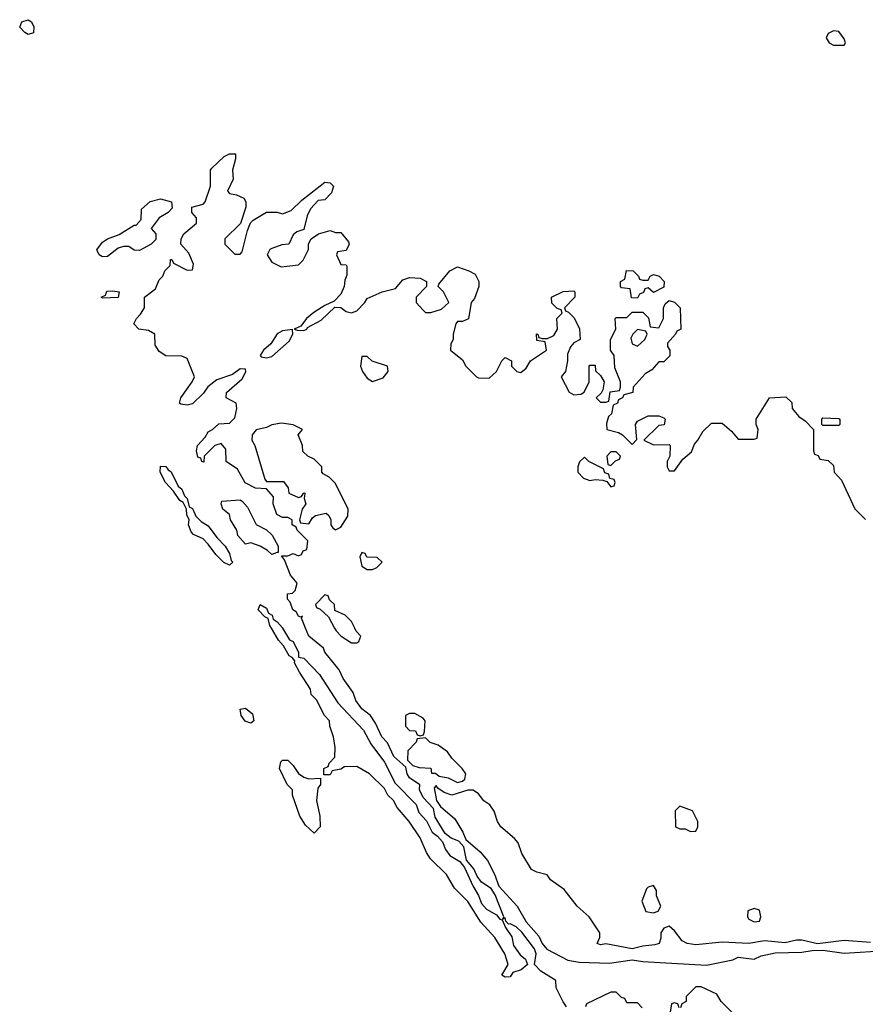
# Model space of a CAD drawing. Header units: inches. Extents: x 2601469 to 2753575, y 449403 to 582909.
# Tile 307 of 350: x 2685118 to 2688310, y 538580 to 542298. Entities that reach past the tile are written whole.
import ezdxf

# ---------------------------------------------------------------- set-up
doc = ezdxf.new("R2010")
doc.units = ezdxf.units.IN
doc.header["$MEASUREMENT"] = 0
doc.layers.add('C6583', color=7, linetype='Continuous')
doc.layers.add('C6584', color=7, linetype='Continuous')

msp = doc.modelspace()

# ---------------------------------------------------------------- linework, layer by layer
at = {"layer": 'C6583', "color": 4, "elevation": 4}
for points in [[(2686110.6, 540000), (2686136.8, 539956.8), (2686150.5, 539950), (2686171, 539909), (2686171, 539891), (2686190, 539886.8), (2686250, 539825.5), (2686318.3, 539718.3), (2686415.3, 539615.2), (2686443.8, 539563.8), (2686494.6, 539494.6), (2686534.9, 539414.9), (2686614.9, 539334.9), (2686624.9, 539304.9), (2686653, 539273), (2686674.8, 539230), (2686695.2, 539215.2), (2686713.7, 539193.7), (2686725.1, 539165.1), (2686742, 539142), (2686779.3, 539119.3), (2686796.8, 539096.8), (2686827.9, 539027.9), (2686850.5, 538990.5), (2686860.7, 538960.7), (2686879.8, 538939.8), (2686917.3, 538917.3), (2686930, 538902), (2686939.6, 538899.6), (2686951.3, 538870), (2686975.2, 538835.2), (2686982.4, 538802.4), (2687007.1, 538767.1), (2687027.7, 538750), (2687034.8, 538730), (2687011.3, 538710), (2686979.8, 538700.2), (2686970, 538684), (2686950, 538682), (2686938, 538690), (2686962, 538730), (2686949, 538770), (2686911.9, 538831.9), (2686859, 538890), (2686810, 538968), (2686759, 539019), (2686728.7, 539070), (2686669.1, 539129.1), (2686653.2, 539153.2), (2686630, 539208), (2686588.7, 539270), (2686543.2, 539323.2), (2686528.7, 539350), (2686508, 539370), (2686494.6, 539394.6), (2686438, 539450), (2686390, 539478), (2686343.6, 539476.4), (2686330, 539468), (2686298, 539462), (2686290, 539446), (2686266, 539446), (2686266, 539470), (2686282, 539478), (2686286, 539490), (2686307.3, 539512.7), (2686308.7, 539550), (2686302, 539590), (2686288.7, 539630), (2686288, 539650), (2686268, 539670), (2686238, 539730), (2686218, 539750), (2686215.3, 539770), (2686174, 539834), (2686155.3, 539870), (2686156.4, 539876.4), (2686146, 539890), (2686135.3, 539895.3), (2686114, 539934), (2686094.6, 539954.6), (2686067.9, 540000)], [(2687182, 538570), (2687169.3, 538589.3), (2687142.7, 538642.7), (2687141.2, 538670), (2687084.7, 538704.8), (2687060.9, 538730), (2687067.3, 538770), (2687061.2, 538790), (2687012.9, 538852.9), (2686992.1, 538872.1), (2686970, 538884), (2686963.1, 538883.1), (2686953.6, 538893.6), (2686950, 538906), (2686942, 538902), (2686946, 538910), (2686913.2, 538993.2), (2686897.5, 539017.5), (2686861.6, 539041.6), (2686844.5, 539064.5), (2686831.9, 539091.9), (2686804.7, 539124.7), (2686794.6, 539174.6), (2686776, 539196), (2686747, 539207), (2686724.5, 539224.5), (2686686.6, 539286.6), (2686679.5, 539319.5), (2686640.7, 539360.7), (2686626.6, 539390), (2686628.9, 539408.9), (2686590, 539435.3), (2686581.2, 539450), (2686575.3, 539475.3), (2686530, 539515.3), (2686507, 539567), (2686485.2, 539590), (2686461.5, 539641.5), (2686442.7, 539670), (2686410, 539696), (2686387.2, 539727.2), (2686377.1, 539757.1), (2686339.5, 539810), (2686323.6, 539843.6), (2686270, 539909.4), (2686264.2, 539924.2), (2686209.7, 539969.7), (2686197.4, 540000)], [(2686306.7, 540000), (2686312, 539990), (2686332, 539970), (2686370, 539944.7), (2686390, 539944.7), (2686398, 539950), (2686406, 539970), (2686388.4, 539988.4), (2686382.7, 540000)], [(2688330, 538814), (2688230, 538820.7), (2688130, 538808.7), (2688070, 538822.7), (2688050, 538822.7), (2688007.5, 538812.5), (2687930, 538819.5), (2687870, 538809.6), (2687770, 538815.1), (2687670, 538804.5), (2687638, 538810), (2687619.3, 538819.3), (2687590, 538858), (2687570, 538875.3), (2687550, 538868), (2687538, 538850), (2687538, 538830), (2687531.3, 538810), (2687515.9, 538804.1), (2687470, 538799.3), (2687430, 538789.3), (2687330, 538808.7), (2687310, 538804), (2687298, 538810), (2687307.3, 538832.7), (2687308, 538850), (2687268, 538910), (2687222, 538950), (2687172.9, 539012.9), (2687122, 539050), (2687109, 539069), (2687070, 539079), (2687050, 539089), (2687013.2, 539150), (2686999, 539190), (2686986.3, 539206.3), (2686934, 539250), (2686921.2, 539270), (2686909.2, 539309.2), (2686893.2, 539333.2), (2686870, 539348.7), (2686850, 539375.3), (2686830, 539388.7), (2686810, 539389), (2686749.2, 539369.2), (2686720.2, 539380.2), (2686696.4, 539396.4), (2686690, 539406), (2686682, 539398), (2686691.3, 539350), (2686706.8, 539326.8), (2686760.7, 539280.7), (2686791, 539230), (2686802, 539202), (2686856.3, 539156.3), (2686883.5, 539123.5), (2686910.8, 539070.8), (2686926.4, 539026.4), (2686996, 538950), (2687030, 538891.3), (2687077.5, 538837.5), (2687090.8, 538810), (2687108.3, 538788.3), (2687187.3, 538747.3), (2687230, 538739.5), (2687344.8, 538735.2), (2687430, 538748), (2687470, 538741.6), (2687710, 538727.3), (2687810, 538748.2), (2687830, 538758), (2687890, 538750.6), (2687917.2, 538762.8), (2687970, 538774.9), (2688070, 538776.4), (2688110, 538783.8), (2688150, 538784.4), (2688230, 538772.7), (2688390, 538783)], [(2687830, 538526), (2687766, 538590), (2687750, 538618), (2687690, 538646), (2687670, 538646), (2687634, 538610), (2687634, 538590), (2687618, 538582), (2687612.7, 538567.3)], [(2687467.3, 538567.3), (2687450, 538586), (2687410, 538586), (2687402, 538602), (2687390, 538606), (2687370, 538626), (2687350, 538626), (2687258, 538582), (2687254, 538570)], [(2687607.3, 538567.3), (2687602, 538582), (2687590, 538586), (2687578, 538582), (2687574, 538550)]]:
    msp.add_lwpolyline(points, dxfattribs=at)
for points in [[(2685990, 539642), (2685969.4, 539649.4), (2685954, 539670), (2685950, 539694), (2685970, 539698), (2685996.8, 539676.8), (2686002, 539650)], [(2686610, 539678), (2686590, 539678), (2686574, 539670), (2686574, 539630), (2686590, 539614), (2686612.7, 539612.7), (2686618, 539598), (2686630, 539594), (2686642, 539598), (2686646, 539610), (2686648, 539650), (2686640.4, 539660.4)], [(2686650, 539586), (2686618, 539582), (2686614, 539570), (2686582.8, 539537.2), (2686582, 539502), (2686602, 539482), (2686626, 539474), (2686670, 539472), (2686672.7, 539452.7), (2686687.3, 539452.7), (2686701, 539441), (2686734.8, 539434.8), (2686770, 539418), (2686790, 539422), (2686798, 539430), (2686802, 539450), (2686788.7, 539470), (2686749.3, 539509.3), (2686733.2, 539533.2), (2686698, 539558), (2686668, 539568)], [(2686210, 539432), (2686254, 539434), (2686254, 539410), (2686243.6, 539396.4), (2686238, 539350), (2686251.3, 539290), (2686252, 539250), (2686230, 539226), (2686196.4, 539256.4), (2686175.3, 539290), (2686148, 539370), (2686148, 539390), (2686128, 539410), (2686099, 539470), (2686104, 539496), (2686110, 539502), (2686130, 539502), (2686150, 539482), (2686170, 539452), (2686190, 539438)], [(2687610, 539328), (2687592, 539310), (2687594, 539250), (2687610, 539242), (2687630, 539242), (2687650, 539232), (2687670, 539234), (2687678, 539250), (2687678, 539270), (2687658, 539310)], [(2687510, 539028), (2687490, 539022), (2687484.5, 539015.5), (2687466, 538970), (2687482, 538930), (2687510, 538926), (2687528.4, 538931.6), (2687538, 538950), (2687522, 538990), (2687522, 539010)], [(2687890, 538942), (2687866.8, 538933.2), (2687864.7, 538910), (2687870, 538902), (2687890, 538892), (2687910, 538894), (2687915.3, 538910), (2687910, 538935.3)]]:
    msp.add_lwpolyline(points, close=True, dxfattribs=at)
at = {"layer": 'C6584', "color": 4}
for points, elevation in [([(2685150, 542242), (2685138, 542250), (2685118, 542270), (2685126, 542290), (2685150, 542298), (2685162, 542290), (2685170.9, 542270.9), (2685170, 542248.7)], 4), ([(2688190, 542255.3), (2688170, 542246), (2688162, 542230), (2688174, 542210), (2688190, 542202), (2688230, 542202), (2688235.3, 542210), (2688230, 542226), (2688210, 542254)], 8), ([(2685570, 541426), (2685550, 541428), (2685530, 541442), (2685510, 541442), (2685490, 541435.3), (2685450, 541404), (2685430, 541402), (2685418, 541410), (2685410, 541426), (2685409.1, 541429.1), (2685430, 541458), (2685449.3, 541470.7), (2685493.6, 541486.4), (2685550, 541522), (2685558, 541522), (2685576.4, 541543.6), (2685578, 541582), (2685610, 541612), (2685650, 541621), (2685690.8, 541610.8), (2685693.7, 541586.3), (2685678, 541570), (2685644.7, 541550), (2685614, 541510), (2685632, 541490), (2685631.6, 541468.4), (2685614, 541450)], 4), ([(2687470, 541314), (2687490, 541314), (2687498, 541330), (2687510, 541336), (2687532, 541330), (2687551.3, 541310), (2687550, 541288), (2687510, 541268), (2687490, 541286), (2687478, 541282), (2687472.7, 541267.3), (2687458, 541262), (2687450, 541246), (2687427.3, 541247.3), (2687422, 541282), (2687390, 541286), (2687386, 541290), (2687386, 541310), (2687402, 541318), (2687408.7, 541351.3), (2687434, 541350), (2687454, 541330), (2687458, 541318)], 4), ([(2685430, 541246), (2685426, 541250), (2685442, 541258), (2685447.3, 541272.7), (2685470, 541274), (2685494, 541270), (2685490, 541248.7)], 4), ([(2686148, 541128), (2686110, 541122.9), (2686090, 541112.3), (2686066.4, 541073.6), (2686038.8, 541050), (2686026, 541030), (2686030, 541024.7), (2686050, 541020.7), (2686070, 541026.8), (2686135.4, 541084.6), (2686149.2, 541110)], 4), ([(2687450, 541128), (2687432, 541110), (2687424.7, 541095.3), (2687430, 541074), (2687450, 541064.7), (2687478, 541090), (2687486, 541110), (2687482, 541122)], 4), ([(2686430, 541026), (2686410, 541026), (2686404.7, 540990), (2686412, 540970), (2686430, 540944.7), (2686450, 540931.3), (2686490, 540946), (2686508.7, 540970), (2686506, 540990), (2686448.4, 541008.4)], 4), ([(2688150, 540766), (2688146, 540770), (2688146, 540790), (2688150, 540794), (2688210, 540792), (2688214, 540790), (2688214, 540770), (2688210, 540766)], 4), ([(2686106, 540774), (2686070, 540768), (2686050, 540758), (2686010, 540748.7), (2685996, 540730), (2685994.8, 540710), (2686006, 540690), (2686043.6, 540563.6), (2686050, 540554), (2686114, 540554), (2686132, 540530), (2686134, 540510), (2686170, 540494), (2686182, 540498), (2686190, 540512), (2686194, 540510), (2686192, 540490), (2686198, 540470), (2686184.7, 540450), (2686174, 540410), (2686178, 540398), (2686210, 540394), (2686223.1, 540416.9), (2686234.6, 540425.4), (2686274.4, 540434.4), (2686285.4, 540425.4), (2686292, 540410), (2686292, 540390), (2686299.6, 540379.6), (2686310, 540372), (2686330, 540382), (2686356.4, 540423.6), (2686358, 540450), (2686310, 540546), (2686286, 540570), (2686263.1, 540583.1), (2686258, 540590), (2686258, 540610), (2686230, 540638), (2686206, 540650), (2686187.3, 540667.3), (2686186, 540690), (2686168.7, 540730), (2686186, 540750), (2686150, 540768.7)], 4), ([(2687250, 540646), (2687231.6, 540628.4), (2687224.7, 540610), (2687224.7, 540590), (2687246.4, 540566.4), (2687270, 540558), (2687290, 540562), (2687319.6, 540559.6), (2687334, 540554), (2687350, 540534), (2687362, 540538), (2687366, 540550), (2687362, 540562), (2687346, 540566), (2687342, 540582), (2687327.3, 540587.3), (2687322, 540602), (2687266, 540630)], 4), ([(2687370, 540666), (2687350, 540666), (2687334, 540650), (2687338, 540618), (2687350, 540614), (2687367.3, 540632.7), (2687382, 540638), (2687386, 540650)], 4), ([(2685910, 540238), (2685888.9, 540248.9), (2685858, 540278), (2685830, 540318), (2685810, 540338), (2685774.6, 540354.6), (2685764.7, 540364.7), (2685755.3, 540390), (2685758, 540410), (2685748.9, 540428.9), (2685748, 540450), (2685735.3, 540475.3), (2685722, 540482), (2685698, 540518), (2685668.7, 540550), (2685648.7, 540590), (2685650, 540612), (2685670, 540610.6), (2685678, 540598), (2685690, 540590.6), (2685716.3, 540536.3), (2685730, 540524.7), (2685739.8, 540499.8), (2685750.5, 540490), (2685758, 540458), (2685770, 540452), (2685782.8, 540422.8), (2685803, 540403), (2685830, 540386.8), (2685862.4, 540342.4), (2685893, 540310), (2685910, 540282), (2685916, 540256), (2685922, 540250)], 4), ([(2686070, 540278), (2686054, 540294), (2686026, 540310), (2685990, 540322), (2685970, 540317.2), (2685942, 540350), (2685937.2, 540370), (2685913.2, 540410), (2685909.4, 540429.4), (2685885.2, 540450), (2685878, 540470), (2685880.4, 540479.6), (2685950, 540484.7), (2685958.8, 540478.8), (2685977.3, 540457.3), (2686010, 540392), (2686050, 540372), (2686070.9, 540350.9), (2686094, 540310), (2686094, 540286), (2686090, 540286)], 4), ([(2686410, 540286), (2686402, 540270), (2686410, 540234), (2686430, 540222), (2686450, 540222), (2686466, 540230), (2686486, 540250), (2686467.3, 540267.3), (2686428, 540268), (2686422, 540282)], 4)]:
    msp.add_lwpolyline(points, close=True, dxfattribs=dict(at, elevation=elevation))
at = {"layer": 'C6584', "color": 4, "elevation": 4}
for points in [[(2686197.4, 540000), (2686182, 540038), (2686186, 540046), (2686178, 540042), (2686170, 540045.2), (2686161.5, 540061.5), (2686149.6, 540070), (2686138.6, 540098.6), (2686129.3, 540110), (2686128.7, 540130), (2686147.3, 540132.7), (2686158, 540142), (2686166, 540170), (2686140.2, 540200.2), (2686118, 540258), (2686106, 540274), (2686130, 540274), (2686150, 540282), (2686170, 540274), (2686182, 540278), (2686188, 540292), (2686202, 540298), (2686206, 540330), (2686166, 540370), (2686162, 540382), (2686146, 540390), (2686146, 540410), (2686130, 540418), (2686110, 540418), (2686089, 540429), (2686075.3, 540470), (2686076.4, 540496.4), (2686050, 540526), (2686008.4, 540528.4), (2685968.9, 540548.9), (2685940.4, 540600.4), (2685898, 540630), (2685896.4, 540676.4), (2685878, 540698), (2685854, 540690), (2685814, 540650), (2685812.7, 540627.3), (2685806, 540630), (2685802, 540642), (2685790, 540646), (2685786, 540670), (2685788.7, 540690), (2685818, 540722), (2685830, 540742), (2685846, 540750), (2685870, 540772), (2685910, 540774), (2685930, 540794), (2685937.2, 540830), (2685935.3, 540850), (2685898, 540870), (2685899, 540890), (2685958, 540942), (2685972.1, 540967.9), (2685970, 540978), (2685950, 540979.3), (2685921.4, 540958.6), (2685862.4, 540937.6), (2685828, 540912), (2685811.9, 540888.1), (2685770, 540847), (2685750, 540842.4), (2685726.3, 540846.3), (2685721.2, 540850), (2685726, 540870), (2685768.7, 540930), (2685778, 540950), (2685750, 541018), (2685730, 541028), (2685670, 541028.7), (2685644.7, 541044.7), (2685628.9, 541068.9), (2685628, 541110), (2685604.7, 541124.7), (2685568, 541130), (2685549.2, 541149.2), (2685559, 541170), (2685574.5, 541185.5), (2685589, 541210), (2685588.7, 541250), (2685630, 541282), (2685644, 541316), (2685658, 541330), (2685666, 541350), (2685686, 541370), (2685687.3, 541392.7), (2685692.7, 541392.7), (2685698, 541378), (2685750, 541352), (2685770, 541354), (2685774.6, 541374.6), (2685756.4, 541416.4), (2685726, 541450), (2685728, 541470), (2685738, 541490), (2685786, 541530), (2685786, 541550), (2685768, 541570), (2685768, 541590), (2685810, 541602), (2685818, 541610), (2685838, 541670), (2685838, 541730), (2685843.1, 541736.9), (2685890, 541782), (2685910, 541791.3), (2685932, 541792), (2685932.7, 541772.7), (2685921, 541730), (2685923.6, 541696.4), (2685902, 541650), (2685910, 541642), (2685936.9, 541636.9), (2685963.6, 541623.6), (2685972, 541610), (2685972, 541590), (2685951.3, 541528.7), (2685892, 541470), (2685892, 541450), (2685930, 541412), (2685950, 541412), (2685958, 541422), (2685978, 541502), (2685988.7, 541531.3), (2685999, 541541), (2686050, 541571), (2686090, 541571), (2686110, 541564.7), (2686143.1, 541576.9), (2686183.2, 541616.8), (2686270, 541684.7), (2686290, 541682), (2686302, 541670), (2686295.3, 541644.7), (2686270, 541618), (2686244.7, 541615.3), (2686216, 541584), (2686202.8, 541557.2), (2686190, 541506), (2686163.6, 541496.4), (2686150, 541486), (2686134, 541450), (2686107.3, 541447.3), (2686070, 541434), (2686062, 541430), (2686052, 541410), (2686070, 541382), (2686105.4, 541365.4), (2686170, 541372), (2686188, 541390), (2686208, 541430), (2686208.4, 541451.6), (2686218, 541470), (2686246, 541490), (2686290, 541502), (2686310, 541494), (2686330, 541494), (2686359.6, 541459.6), (2686362, 541450), (2686350, 541426), (2686318, 541422), (2686314, 541410), (2686330, 541374), (2686350, 541372), (2686352.7, 541367.3), (2686352.7, 541332.7), (2686345.4, 541314.6), (2686343, 541290), (2686330, 541261.2), (2686304.9, 541235.1), (2686270, 541219), (2686228.3, 541191.7), (2686201, 541170), (2686178.8, 541141.2), (2686154, 541130), (2686165.4, 541125.4), (2686190, 541124.9), (2686202, 541130), (2686204, 541136), (2686256.2, 541163.8), (2686308, 541212), (2686330, 541211), (2686350, 541196), (2686370, 541191), (2686390, 541198.8), (2686421.2, 541230), (2686430, 541244.7), (2686486, 541270), (2686536.6, 541283.4), (2686563.7, 541316.3), (2686590, 541324.7), (2686630, 541322), (2686654, 541310), (2686654, 541290), (2686614, 541250), (2686614, 541230), (2686641, 541201), (2686650, 541192), (2686670, 541192), (2686710, 541204.7), (2686738, 541230), (2686718, 541270), (2686698, 541290), (2686700.4, 541299.6), (2686742, 541350), (2686770, 541364.7), (2686814, 541350), (2686836.9, 541336.9), (2686851.3, 541310), (2686851.3, 541290), (2686834.4, 541245.6), (2686822, 541230), (2686811.6, 541168.4), (2686790, 541158), (2686770, 541158), (2686764.7, 541150), (2686754, 541110), (2686754, 541090), (2686745.4, 541074.6), (2686744.7, 541050), (2686790, 541014), (2686802, 540990), (2686842, 540950), (2686850, 540946), (2686890, 540944.7), (2686918, 540970), (2686938, 541010), (2686950, 541022), (2686974, 541010), (2686974, 540990), (2686994, 540970), (2687010, 540966), (2687030, 540982), (2687046, 541010), (2687106, 541050), (2687102, 541082), (2687070, 541086), (2687068.4, 541111.6), (2687074, 541110), (2687078, 541098), (2687090, 541094), (2687110, 541094), (2687134.6, 541105.4), (2687148, 541130), (2687146, 541170), (2687166, 541190), (2687162, 541202), (2687147.3, 541207.3), (2687127.3, 541227.3), (2687126, 541250), (2687170, 541272), (2687210, 541274), (2687214, 541270), (2687214, 541250), (2687174, 541210), (2687178, 541198), (2687190, 541194), (2687211.6, 541171.6), (2687231.1, 541131.1), (2687234, 541090), (2687210, 541078), (2687196.9, 541063.1), (2687185.4, 541034.6), (2687186, 541010), (2687178, 540970), (2687162, 540950), (2687191.6, 540891.6), (2687210, 540882), (2687236.4, 540883.6), (2687248.4, 540891.6), (2687268, 540930), (2687268, 540990), (2687270, 540994), (2687290, 540994), (2687292, 540972), (2687310, 540954), (2687324.7, 540930), (2687319.6, 540900.4), (2687312.7, 540887.3), (2687294, 540870), (2687310, 540854), (2687330, 540854), (2687342, 540858), (2687347.3, 540892.7), (2687382, 540898), (2687386, 540910), (2687386, 540930), (2687364, 540984), (2687362, 541030), (2687348, 541050), (2687348, 541090), (2687368, 541130), (2687366, 541170), (2687370, 541174), (2687410, 541174), (2687430, 541194), (2687470, 541194), (2687491.6, 541171.6), (2687498, 541138), (2687530, 541134), (2687548, 541170), (2687548, 541210), (2687554.6, 541225.4), (2687570, 541238), (2687590, 541231.3), (2687611.3, 541210), (2687614, 541130), (2687598, 541122), (2687594, 541110), (2687563.6, 541076.4), (2687563.6, 541063.6), (2687572, 541050), (2687571.6, 541028.4), (2687550, 541006), (2687530, 541006), (2687503.6, 540976.4), (2687479.6, 540960.4), (2687434, 540910), (2687432, 540890), (2687398, 540882), (2687394, 540870), (2687378, 540862), (2687374, 540850), (2687358, 540842), (2687352, 540810), (2687341, 540799), (2687332.7, 540772.7), (2687334, 540750), (2687378.8, 540738.8), (2687394, 540730), (2687430, 540694), (2687447.3, 540712.7), (2687442, 540770), (2687450, 540782), (2687490, 540802), (2687530, 540802), (2687550, 540794), (2687554, 540790), (2687551.3, 540768.7), (2687530, 540766), (2687474, 540710), (2687510, 540692), (2687570, 540694), (2687574, 540690), (2687572, 540650), (2687562, 540630), (2687562, 540610), (2687570, 540594), (2687590, 540594), (2687621.2, 540638.8), (2687654, 540666), (2687664.7, 540695.3), (2687678, 540710), (2687696.4, 540743.6), (2687730, 540774), (2687770, 540774), (2687804.7, 540744.7), (2687830, 540714), (2687890, 540714), (2687902, 540718), (2687906, 540750), (2687898, 540770), (2687898, 540790), (2687948, 540870), (2688010, 540874), (2688032.7, 540852.7), (2688034, 540830), (2688059.6, 540799.6), (2688083.6, 540783.6), (2688114, 540750), (2688114, 540670), (2688118, 540658), (2688132, 540652), (2688138, 540638), (2688170, 540634), (2688190, 540614), (2688192, 540590), (2688219.8, 540559.8), (2688271.1, 540451.1), (2688311.1, 540411.1)], [(2686382.7, 540000), (2686370, 540026), (2686346, 540050), (2686307.3, 540067.3), (2686306, 540090), (2686287.3, 540107.3), (2686282, 540122), (2686270, 540126), (2686234, 540090), (2686238, 540078), (2686252.7, 540072.7), (2686283.6, 540043.6), (2686306.7, 540000)], [(2686067.9, 540000), (2686062, 540010), (2686056.4, 540036.4), (2686043.1, 540043.1), (2686018, 540070), (2686026, 540090), (2686050, 540076), (2686056.9, 540056.9), (2686070.6, 540050), (2686074.4, 540034.4), (2686090, 540024.7), (2686110, 540001), (2686110.6, 540000)]]:
    msp.add_lwpolyline(points, dxfattribs=at)

doc.saveas('drawing.dxf')
